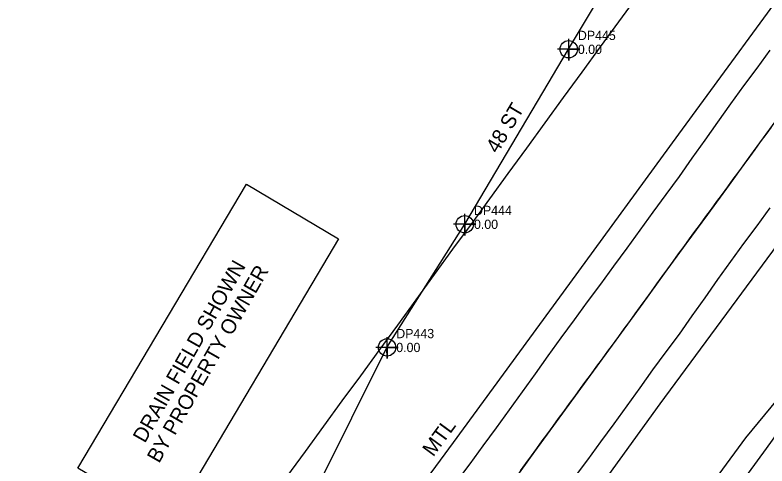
# Model space of a CAD drawing. Extents: x 1182322 to 1186765, y 572295 to 575411.
# Drawn here: x 1184037 to 1184239.9, y 573561.8 to 573683.5 of the extents above; entities that cross this region are included whole.
import ezdxf

# ---------------------------------------------------------------- set-up
doc = ezdxf.new("R2010")
doc.units = 0
for name, color, linetype in [('COGO Default Chain', 7, 'Continuous'), ('Exist Guardrail', 7, 'Continuous'), ('Exist Guardrail Text', 7, 'Continuous'), ('Exist Horizontal Alignment', 7, 'Continuous'), ('Exist Other Culture Area Outline', 7, 'Continuous'), ('Exist Other Culture Area Outline Text', 7, 'Continuous'), ('Exist Right of Way Line', 7, 'Continuous'), ('Exist Roads EOP', 7, 'Continuous'), ('Exist Roads EOT', 7, 'Continuous'), ('Exist Utilities Telephone UG Conduit SUE LOS B', 7, 'Continuous'), ('Exist Utilities Telephone UG Conduit SUE LOS B Cogo Elevation', 7, 'Continuous'), ('Exist Utilities Telephone UG Conduit SUE LOS B Cogo Number', 7, 'Continuous'), ('Exist Utilities Telephone UG Conduit SUE LOS B Cogo Point CELL', 7, 'Continuous'), ('Exist Utilities Telephone UG Conduit SUE LOS B Text', 7, 'Continuous'), ('Exist Vegetation Woods Line', 7, 'Continuous')]:
    doc.layers.add(name, color=color, linetype=linetype)

msp = doc.modelspace()

# ---------------------------------------------------------------- linework, layer by layer
at = {"layer": 'COGO Default Chain'}
msp.add_arc((1124762.27, 616900.03), 73539.16, 323.6095929, 324.1030428, dxfattribs=at)
at = {"layer": 'Exist Guardrail'}
for points in [[(1184110.33, 573506.92), (1184130.54, 573534.34), (1184155.27, 573568.07), (1184186.68, 573611.03), (1184216.05, 573651.34), (1184250.31, 573698.26), (1184296.53, 573761.98), (1184304.74, 573774.22), (1184309.5, 573782.03), (1184314.68, 573793.24), (1184315.95, 573797.84), (1184316.69, 573804.7), (1184316.43, 573809.21), (1184314.08, 573817.02), (1184312.23, 573821.63), (1184307.47, 573830.27), (1184301.17, 573839.67), (1184294.78, 573847.1), (1184289.35, 573852.18), (1184272.59, 573863.91), (1184251.29, 573877.57), (1184217.33, 573899.26), (1184190.41, 573916.67), (1184168.05, 573930.98)], [(1184594.84, 573755.66), (1184581.2, 573754.58), (1184547.52, 573751.95), (1184509.98, 573749.08), (1184469.15, 573745.92), (1184435.77, 573743.21), (1184410.17, 573741.05), (1184381.08, 573737.92), (1184359.98, 573734.84), (1184343.19, 573731.95), (1184332.72, 573729), (1184325.59, 573725.67), (1184320.11, 573721.72), (1184312.32, 573714.54), (1184307.06, 573708.76), (1184300.35, 573700.18), (1184274.63, 573665.56), (1184242.6, 573621.44), (1184211.01, 573578.54), (1184178.56, 573533.74), (1184149.85, 573494.36), (1184125.97, 573461.42), (1184110.36, 573439.47)]]:
    msp.add_lwpolyline(points, dxfattribs=at)
at = {"layer": 'Exist Horizontal Alignment'}
msp.add_arc((1124762.27, 616900.03), 73539.16, 323.6095929, 324.1030428, dxfattribs=at)
at = {"layer": 'Exist Other Culture Area Outline'}
msp.add_lwpolyline([(1184078.89, 573546.43), (1184054.01, 573561.19), (1184099.45, 573637.83), (1184124.33, 573623.08), (1184078.89, 573546.43)], dxfattribs=at)
at = {"layer": 'Exist Right of Way Line'}
for radius, end in [(73489.16, 324.0310095), (73589.16, 324.0203142)]:
    msp.add_arc((1124762.27, 616900.03), radius, 323.6095929, end, dxfattribs=at)
at = {"layer": 'Exist Roads EOP'}
for points in [[(1184156.25, 573557.54), (1184159.8, 573562.38), (1184163.34, 573567.21), (1184166.89, 573572.05), (1184170.43, 573576.89), (1184173.93, 573581.75), (1184177.44, 573586.62), (1184180.88, 573591.52), (1184184.38, 573596.39), (1184187.93, 573601.22), (1184191.48, 573606.05), (1184195.03, 573610.88), (1184198.58, 573615.72), (1184202.12, 573620.56), (1184205.65, 573625.4), (1184209.19, 573630.25), (1184212.72, 573635.09), (1184216.24, 573639.95), (1184219.71, 573644.84), (1184223.18, 573649.73), (1184226.65, 573654.62), (1184230.14, 573659.49), (1184233.67, 573664.34), (1184237.19, 573669.19), (1184240.72, 573674.04)], [(1184240.67, 573631.45), (1184237.12, 573626.63), (1184233.56, 573621.8), (1184230.01, 573616.97), (1184226.55, 573612.07), (1184223.09, 573607.17), (1184219.64, 573602.27), (1184216.16, 573597.39), (1184212.58, 573592.58), (1184209.01, 573587.76), (1184205.54, 573582.87), (1184202.06, 573577.99), (1184198.54, 573573.14), (1184195, 573568.3), (1184191.45, 573563.47), (1184187.88, 573558.65)]]:
    msp.add_lwpolyline(points, dxfattribs=at)
at = {"layer": 'Exist Roads EOT'}
msp.add_lwpolyline([(1184173.38, 573560.44), (1184174.85, 573562.46), (1184176.32, 573564.48), (1184177.79, 573566.49), (1184179.26, 573568.51), (1184180.73, 573570.53), (1184182.2, 573572.55), (1184183.67, 573574.57), (1184185.15, 573576.59), (1184186.62, 573578.61), (1184188.09, 573580.63), (1184189.57, 573582.64), (1184191.05, 573584.66), (1184192.52, 573586.67), (1184194, 573588.69), (1184195.47, 573590.7), (1184196.95, 573592.72), (1184198.43, 573594.73), (1184199.9, 573596.75), (1184201.38, 573598.76), (1184202.85, 573600.78), (1184204.32, 573602.8), (1184205.78, 573604.83), (1184207.24, 573606.85), (1184208.71, 573608.88), (1184210.17, 573610.9), (1184211.63, 573612.93), (1184213.1, 573614.95), (1184214.56, 573616.98), (1184216.02, 573619), (1184217.5, 573621.02), (1184218.97, 573623.04), (1184220.45, 573625.05), (1184221.92, 573627.07), (1184223.4, 573629.08), (1184224.87, 573631.1), (1184226.35, 573633.12), (1184227.83, 573635.13), (1184229.3, 573637.15), (1184230.78, 573639.16), (1184232.26, 573641.17), (1184233.74, 573643.19), (1184235.21, 573645.2), (1184236.69, 573647.22), (1184238.16, 573649.24), (1184239.64, 573651.25), (1184241.11, 573653.27)], dxfattribs=at)
at = {"layer": 'Exist Utilities Telephone UG Conduit SUE LOS B'}
msp.add_lwpolyline([(1184020.78, 573306.4), (1183988.14, 573330.66), (1183985.98, 573336.24), (1183991.53, 573344.95), (1184017.37, 573382.34), (1184043.22, 573419.6), (1184071.03, 573458.88), (1184092.18, 573492.71), (1184101.38, 573521.29), (1184118.41, 573555.81), (1184137.37, 573593.76), (1184158.33, 573627.01), (1184186.36, 573674.25), (1184210.73, 573715)], dxfattribs=at)
at = {"layer": 'Exist Utilities Telephone UG Conduit SUE LOS B Cogo Point CELL'}
for points in [[(1184186.34, 573677.07), (1184186.38, 573671.25), (1184186.36, 573674.25), (1184189.38, 573674.25), (1184183.38, 573674.25)], [(1184158.32, 573629.82), (1184158.35, 573624.01), (1184158.33, 573627.01), (1184161.35, 573627.01), (1184155.35, 573627.01)], [(1184137.36, 573596.57), (1184137.39, 573590.76), (1184137.37, 573593.76), (1184140.39, 573593.76), (1184134.39, 573593.76)]]:
    msp.add_lwpolyline(points, dxfattribs=at)
for centre in [(1184186.38, 573674.25), (1184158.35, 573627.01), (1184137.39, 573593.76)]:
    msp.add_circle(centre, 2.34, dxfattribs=at)
at = {"layer": 'Exist Vegetation Woods Line'}
msp.add_lwpolyline([(1184428.35, 573532.1), (1184403.72, 573573.78), (1184384.15, 573614.08), (1184368.48, 573629.2), (1184348.41, 573639.47), (1184327.32, 573630.13), (1184286.8, 573598.15), (1184228.4, 573520.48), (1184187.73, 573488.6), (1184178.44, 573486.8), (1184174.62, 573488.17), (1184234.18, 573569.36), (1184276, 573620.06), (1184320.6, 573682.94), (1184353.74, 573705.58), (1184429.72, 573716.26), (1184519.09, 573721.7), (1184575.02, 573729.05)], dxfattribs=at)

# ---------------------------------------------------------------- texts
at = {"layer": 'Exist Guardrail Text'}
msp.add_text('MTL', height=4, rotation=53.7524, dxfattribs=at).set_placement((1184149.84, 573564.05))
at = {"layer": 'Exist Other Culture Area Outline Text'}
for s, p in [('DRAIN FIELD SHOWN ', (1184072.06, 573567.74)), ('BY PROPERTY OWNER', (1184075.88, 573562.31))]:
    msp.add_text(s, height=4, rotation=60.3699, dxfattribs=at).set_placement(p)
at = {"layer": 'Exist Utilities Telephone UG Conduit SUE LOS B Cogo Elevation'}
for p in [(1184188.86, 573673), (1184160.83, 573625.76), (1184139.87, 573592.51)]:
    msp.add_text('0.00', height=2.5, dxfattribs=at).set_placement(p)
at = {"layer": 'Exist Utilities Telephone UG Conduit SUE LOS B Cogo Number'}
for s, p in [('DP445', (1184188.86, 573676.75)), ('DP444', (1184160.83, 573629.51)), ('DP443', (1184139.87, 573596.26))]:
    msp.add_text(s, height=2.5, dxfattribs=at).set_placement(p)
at = {"layer": 'Exist Utilities Telephone UG Conduit SUE LOS B Text'}
msp.add_text('48 ST', height=4, rotation=59.3238, dxfattribs=at).set_placement((1184167.22, 573645.92))

doc.saveas('drawing.dxf')
